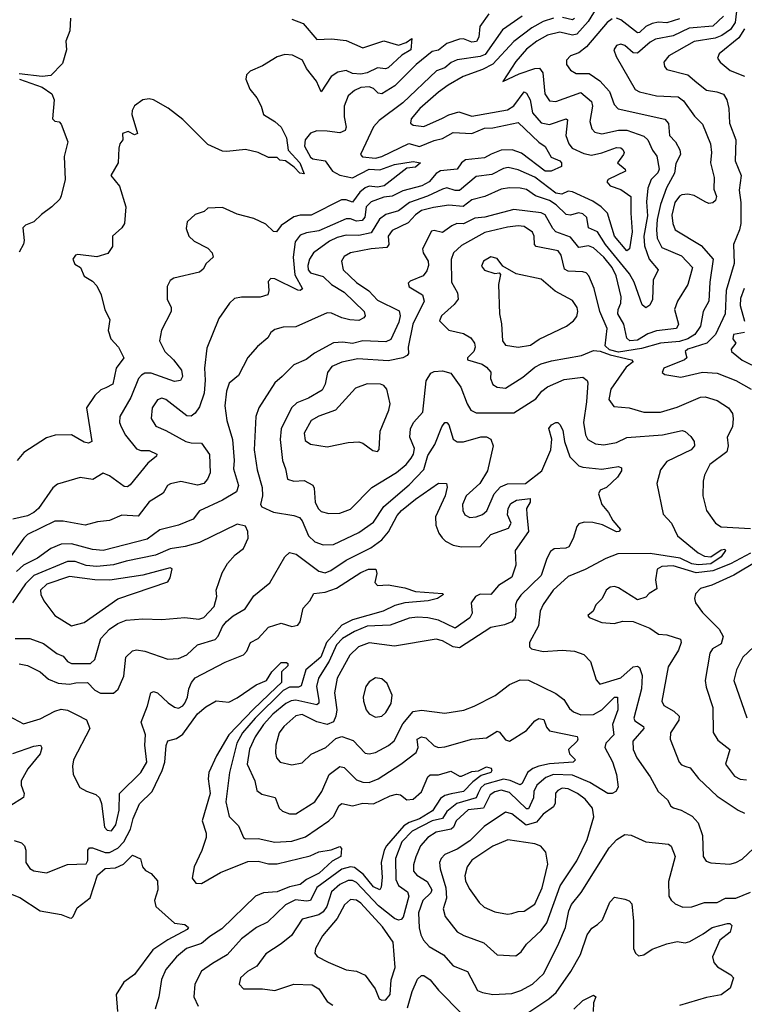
# Model space of a CAD drawing. Extents: x 1678759 to 1859541, y 384609 to 522867.
# Tile 294 of 466: x 1748667 to 1752125, y 512039 to 516738. Entities that reach past the tile are written whole.
import ezdxf

# ---------------------------------------------------------------- set-up
doc = ezdxf.new("R2010")
doc.units = 0

msp = doc.modelspace()

# ---------------------------------------------------------------- linework, layer by layer
at = {"layer": '0CON20XD'}
for points in [[(1751426.3, 516803.7), (1751380.4, 516729.6), (1751325, 516668.4), (1751305, 516663.8), (1751245, 516679), (1751185, 516664.4), (1751135, 516636.4), (1751085, 516597.2), (1751035, 516539.2)], [(1752093.5, 516835), (1752081.1, 516725), (1752059.4, 516690.6), (1752017, 516663), (1751985, 516650.5), (1751885, 516634), (1751764.5, 516565), (1751741.5, 516535), (1751743.3, 516515), (1751755, 516500), (1751854.8, 516474.8), (1751898.7, 516438.7), (1751945, 516402.2), (1751994.1, 516394.1), (1752025, 516382.1), (1752041.6, 516355), (1752050.3, 516315), (1752053.8, 516245), (1752084.1, 516165), (1752081.4, 516065), (1752109.5, 515995), (1752100, 515925), (1752108.8, 515865), (1752108.8, 515765), (1752102.5, 515735), (1752073.3, 515665), (1752075.7, 515575), (1752038.1, 515445), (1752034.2, 515335), (1751987, 515235), (1751945.5, 515194.5), (1751855.6, 515165), (1751842.2, 515155), (1751850.8, 515125), (1751839.2, 515115), (1751740.6, 515075), (1751732.9, 515055), (1751745, 515044.2), (1751822.2, 515032.2), (1751925, 515056.5), (1751995, 515051.4), (1752085, 515016.3), (1752157.5, 514975)], [(1751215, 516745.9), (1751165, 516729), (1751111.1, 516698.9), (1751025.6, 516634.4), (1750924.4, 516525.6), (1750875, 516499.8), (1750783.7, 516466.3), (1750711.5, 516425), (1750665, 516392.6), (1750576.9, 516315), (1750535.4, 516265), (1750531.9, 516245), (1750544.2, 516234.2), (1750595, 516228.8), (1750685, 516268.9), (1750715.2, 516284.8), (1750761.8, 516298.2), (1750825, 516277.2), (1750995, 516307.5), (1751025, 516327.1), (1751075, 516394.6), (1751085, 516387.8), (1751103.4, 516355), (1751113.7, 516293.7), (1751155, 516246.3), (1751195, 516237.2), (1751274.2, 516264.2), (1751280.8, 516260.8), (1751273.7, 516185), (1751288.2, 516145), (1751303.3, 516125), (1751359.5, 516099.5), (1751395, 516092.1), (1751445, 516102.6), (1751515, 516127.7), (1751535, 516126.4), (1751545, 516118.5), (1751550.8, 516105), (1751547.9, 516095), (1751519.1, 516055), (1751555.6, 516025), (1751557.3, 516015), (1751474.5, 515975.5), (1751468.8, 515965), (1751485, 515944.8), (1751535, 515927.9), (1751583.5, 515895), (1751583.8, 515815), (1751590.2, 515725), (1751577.5, 515645), (1751565, 515634.3), (1751505, 515704.6), (1751471.9, 515815), (1751442.5, 515845), (1751401.3, 515871.3), (1751305, 515916.9), (1751285, 515919.8), (1751254.8, 515905.2), (1751225, 515910), (1751125, 515986.3), (1751045, 516022.3), (1750997.2, 516032.8), (1750975, 516028.6), (1750920.2, 515999.8), (1750845, 515989.7), (1750765, 515923.5), (1750745, 515922.6), (1750705.2, 515935.2), (1750685, 515930), (1750613.7, 515896.3), (1750526.9, 515865), (1750475, 515826.3), (1750415, 515807.9), (1750383.5, 515786.5), (1750345, 515721.1), (1750285, 515708.6), (1750225, 515710.3), (1750181.2, 515698.8), (1750145, 515680.7), (1750069.2, 515625), (1750050.6, 515595), (1750041.6, 515565), (1750043.5, 515545), (1750055, 515530), (1750115, 515511.7), (1750155, 515474.3), (1750215, 515438.1), (1750311.5, 515345), (1750315.5, 515325), (1750308.5, 515315), (1750285, 515302.9), (1750242.5, 515305), (1750205, 515314.8), (1750155, 515338.1), (1750135, 515338.9), (1749985, 515272.5), (1749925, 515270), (1749885, 515258.9), (1749865.7, 515245), (1749850.4, 515219.6), (1749801.5, 515178.5), (1749755, 515125.7), (1749710.6, 515039.4), (1749666.9, 515003.1), (1749653.9, 514965)], [(1750905, 516765.9), (1750863, 516705), (1750857.7, 516655), (1750846.6, 516633.4), (1750825, 516630.8), (1750785, 516646.3), (1750765, 516645.6), (1750705, 516624), (1750665, 516592.4), (1750635, 516586.9), (1750559.7, 516525), (1750457.1, 516422.9), (1750395, 516384.7), (1750376.9, 516386.9), (1750355, 516409.2), (1750335, 516417.1), (1750295.2, 516414.8), (1750265, 516400.7), (1750235.2, 516374.8), (1750215.3, 516325), (1750214.7, 516275), (1750225.4, 516225), (1750220.3, 516209.7), (1750195, 516198), (1750134.4, 516205.6), (1750085, 516208.2), (1750055, 516197.3), (1750028.5, 516165), (1750026.8, 516135), (1750055, 516081.9), (1750066.1, 516073.9), (1750124.7, 516064.7), (1750159.7, 516015), (1750195, 515995.6), (1750255, 515982.7), (1750335, 516025.1), (1750385, 516021.3), (1750455, 516046.7), (1750545, 516061.7), (1750579.2, 516055), (1750556.5, 516035), (1750515, 516028.8), (1750406.6, 515945), (1750375, 515938.4), (1750335, 515943.9), (1750315, 515935.9), (1750289.4, 515915), (1750255, 515867.6), (1750225, 515878.8), (1750202.4, 515877.6), (1750057.5, 515805), (1750005, 515805.3), (1749975, 515797.1), (1749914.1, 515755.9), (1749892.5, 515725), (1749877.4, 515727.4), (1749841.9, 515761.9)], [(1751064.7, 516755), (1750970.8, 516689.2), (1750888.1, 516571.9), (1750865, 516562.3), (1750754.1, 516545.9), (1750726.5, 516533.5), (1750695, 516509.1), (1750656.5, 516493.5), (1750495, 516341.6), (1750382.6, 516257.4), (1750355, 516226.7)], [(1752024.8, 516755), (1751975, 516706.7), (1751862, 516698), (1751785, 516661.5), (1751700.6, 516645), (1751675, 516630.3), (1751615, 516578.4), (1751595, 516580.4), (1751555, 516615.4), (1751535, 516620.9), (1751514.3, 516615), (1751502.5, 516595), (1751512.9, 516562.9), (1751603.5, 516405), (1751625, 516394), (1751705.3, 516374.7), (1751809.8, 516369.8), (1751835, 516351.5), (1751886.9, 516276.9), (1751925, 516240), (1751962.8, 516145), (1751968.4, 516105), (1751963.4, 516055), (1751981.1, 515985), (1751978.7, 515928.7), (1751992.2, 515895), (1751987.5, 515875), (1751975, 515864.4), (1751955, 515861.5), (1751938.6, 515868.6), (1751885, 515899.5), (1751855, 515906.2), (1751827.1, 515902.9), (1751814.8, 515895.2), (1751793.4, 515865), (1751778.3, 515805), (1751783.2, 515765), (1751795.5, 515735), (1751919.7, 515659.7), (1751976.9, 515595), (1751960.2, 515485), (1751955.2, 515394.8), (1751929.2, 515345), (1751915.4, 515275), (1751888.2, 515235), (1751855.5, 515215), (1751815, 515202.6), (1751725, 515194.6), (1751635, 515168.7), (1751525, 515151.9), (1751482, 515162), (1751460.8, 515180.8), (1751470.4, 515265), (1751435.6, 515345.6), (1751408.2, 515455), (1751382.9, 515515), (1751369.8, 515529.8), (1751355, 515535.5), (1751285, 515538.6), (1751267.5, 515547.5), (1751250.7, 515615), (1751236.7, 515635), (1751132.2, 515655), (1751124, 515665), (1751122.8, 515705), (1751114.8, 515724.8), (1751075, 515750.4), (1751045, 515753.7), (1750995, 515747.7), (1750887.1, 515722.9), (1750775, 515660.6), (1750737.6, 515625), (1750725.7, 515594.3), (1750727.5, 515485), (1750756.7, 515435), (1750759.4, 515405), (1750740.5, 515379.5), (1750679.4, 515325), (1750670.6, 515300.6), (1750715, 515255.7), (1750785, 515241.1), (1750819.2, 515219.2), (1750837.1, 515195), (1750840.4, 515175), (1750834.4, 515155), (1750804.2, 515125), (1750803.8, 515115), (1750873.6, 515093.6), (1750895, 515079.5), (1750915, 515056.2), (1750913.9, 515025), (1750925, 514996.9), (1750945, 514984.6), (1750985, 514980), (1751068.7, 515031.3), (1751125, 515080), (1751155.7, 515095), (1751205, 515109.8), (1751347.5, 515135), (1751405, 515158.8), (1751436.4, 515156.4), (1751485, 515138), (1751586.7, 515115), (1751593.8, 515105), (1751560.6, 515079.4), (1751487.1, 514975), (1751478.8, 514925), (1751502.1, 514892.1), (1751575, 514886.4), (1751645, 514865.3), (1751725, 514865.3), (1751805, 514888.4), (1751915, 514935.8), (1751938.3, 514938.3), (1751995, 514920.8), (1752049.4, 514885), (1752068.6, 514858.6), (1752072.2, 514835), (1752069.1, 514795), (1752043.6, 514745), (1752047.8, 514705), (1752040.7, 514675), (1751960.6, 514615), (1751934.4, 514565), (1751928.1, 514535), (1751926.9, 514465), (1751944.5, 514395), (1751987.1, 514335), (1752015, 514317.5), (1752155, 514310)], [(1751315, 516743.9), (1751305, 516738.1), (1751258, 516748)], [(1749965, 516740.9), (1750020, 516720), (1750085, 516642.9), (1750155, 516646.2), (1750225, 516638.5), (1750305, 516603.1), (1750405, 516637.5), (1750475, 516616.2), (1750510.7, 516629.3), (1750538.3, 516648.3), (1750533.8, 516595), (1750490.9, 516569.1), (1750425, 516508.2), (1750413.1, 516503.1), (1750375, 516508.8), (1750324.5, 516485), (1750295, 516478.1), (1750255, 516481.7), (1750225, 516495.8), (1750185, 516487.5), (1750153.2, 516466.8), (1750105, 516394.3), (1750083.4, 516445), (1750034.9, 516504.9), (1750016.6, 516545), (1749969, 516569), (1749932.2, 516572.2), (1749895, 516560.6), (1749825, 516517.8), (1749767, 516493), (1749750, 516475), (1749746.2, 516455), (1749765, 516406.7), (1749798, 516365), (1749820, 516325), (1749831.2, 516285), (1749885, 516252.5), (1749915.5, 516225), (1749939.6, 516175), (1749947.8, 516115), (1750003.4, 516055), (1750025, 516002.5), (1750003.3, 516005), (1749976.9, 516035), (1749936.2, 516065), (1749908.3, 516068.3), (1749895, 516080), (1749855, 516080), (1749805, 516104.3), (1749745, 516118.1), (1749655, 516108.6), (1749635, 516111.4), (1749565, 516141.9), (1749445, 516261.9), (1749376.3, 516316.3), (1749305, 516356.2), (1749285, 516361.2), (1749255, 516356.2), (1749215, 516327.5), (1749203.3, 516305), (1749201.4, 516285), (1749230, 516195), (1749215, 516189.2), (1749185, 516204), (1749157.5, 516195), (1749158.8, 516165), (1749144.4, 516145.6), (1749139.4, 516125), (1749137.5, 516055), (1749102.5, 515995), (1749143, 515943), (1749173.8, 515845), (1749167.8, 515765), (1749155, 515744.3), (1749110, 515705), (1749110, 515655), (1749087.2, 515622.8), (1749035, 515606.7), (1748945, 515617.5), (1748933.3, 515615), (1748920, 515595), (1748930.7, 515570.7), (1748956.7, 515555), (1748975, 515513.8), (1749015, 515490), (1749035, 515467.5), (1749055.7, 515425), (1749072.7, 515352.7), (1749097.9, 515307.9), (1749090, 515255), (1749101.2, 515215), (1749138.6, 515175), (1749163.8, 515125), (1749127.5, 515075), (1749112.2, 514997.8), (1749078.6, 514981.4), (1749055, 514971.1), (1749025.6, 514945), (1748985.8, 514885), (1749011.2, 514725), (1748995, 514717.5), (1748975, 514721.4), (1748915, 514756.7), (1748835.8, 514755.8), (1748795, 514741.9), (1748686.9, 514673.1), (1748655.7, 514635)], [(1748910, 516745), (1748906, 516685), (1748888, 516635), (1748890, 516595), (1748870.7, 516529.3), (1748815, 516472.5), (1748775, 516466.7), (1748665, 516480)], [(1751495, 516742.5), (1751470.3, 516725), (1751372.1, 516607.9), (1751335, 516579.3), (1751295.8, 516565), (1751277.1, 516545), (1751275.7, 516525), (1751295, 516497.5), (1751321.8, 516481.8), (1751385, 516482), (1751436.1, 516446.1), (1751481.3, 516395), (1751503.4, 516333.4), (1751523.3, 516313.3), (1751745, 516263.3), (1751762.4, 516242.4), (1751767.8, 516185), (1751796.6, 516155), (1751817.7, 516117.7), (1751819.6, 516095), (1751798.7, 516051.3), (1751792.1, 516005), (1751754.1, 515935.9), (1751724.1, 515855.9), (1751708.8, 515785), (1751705.2, 515735.2), (1751708.8, 515695), (1751730.6, 515650.6), (1751825, 515610.9), (1751877.1, 515555), (1751854.6, 515475), (1751805.5, 515395), (1751792, 515355), (1751810.3, 515285), (1751801.8, 515265), (1751705, 515253), (1751665, 515238.4), (1751615, 515208.7), (1751578.1, 515205), (1751565, 515217.8), (1751549.5, 515285), (1751522, 515335), (1751522.6, 515355), (1751535.8, 515385), (1751537.1, 515415), (1751513, 515515), (1751494.8, 515555), (1751455.2, 515605), (1751405, 515649), (1751381.7, 515658.3), (1751335, 515650.3), (1751295, 515699.6), (1751225, 515725.8), (1751210.9, 515740.9), (1751175, 515806.8), (1751155, 515816.5), (1751025, 515832.2), (1750886, 515795), (1750839.5, 515790.5), (1750785, 515764), (1750753.3, 515765), (1750728.5, 515755), (1750685, 515722.7), (1750645, 515732.5), (1750631.7, 515728.3), (1750589.5, 515645), (1750592.2, 515625), (1750616.2, 515585), (1750617.9, 515565), (1750610.5, 515539.5), (1750592.9, 515515), (1750529.8, 515490.2), (1750520, 515480), (1750525, 515463.3), (1750588.5, 515425), (1750597.7, 515395), (1750542.8, 515285), (1750520.8, 515175), (1750522.2, 515145), (1750515.6, 515135), (1750495.8, 515124.2), (1750425, 515110), (1750281.3, 515118.7), (1750205, 515103.6), (1750157.2, 515082.8), (1750135.9, 515055), (1750125, 514998), (1750109.8, 514970.2), (1750045, 514932.2), (1749989.8, 514910.2), (1749963.8, 514885), (1749914.8, 514785.2), (1749909.6, 514735), (1749920.7, 514635), (1749935.4, 514595), (1749944.4, 514545), (1749975, 514535.4), (1750025, 514538.5), (1750066.3, 514516.3), (1750072.9, 514502.9), (1750077.1, 514435), (1750091.2, 514405), (1750105, 514390.9), (1750141.7, 514381.7), (1750195, 514383.3), (1750245, 514402.5), (1750346.7, 514505), (1750465, 514576.5), (1750511.9, 514615), (1750535.2, 514645), (1750546.5, 514665), (1750551.5, 514691.5), (1750528.8, 514745), (1750532.3, 514785), (1750546.2, 514815), (1750590, 514865), (1750607.1, 515015), (1750629.7, 515050.3), (1750645, 515058.5), (1750685, 515061.5), (1750725, 515051.1), (1750771.8, 514985), (1750802.3, 514905), (1750819.5, 514875), (1750845, 514861.3), (1751025, 514861.1), (1751130.7, 514929.3), (1751158.5, 514965), (1751185, 514985.3), (1751265, 515021.6), (1751355, 515031.4), (1751375, 515016.2), (1751378.1, 515005), (1751372.5, 514915), (1751357.4, 514815), (1751366.6, 514756.6), (1751378.9, 514735), (1751415, 514713.9), (1751455, 514709.3), (1751515, 514720.7), (1751565, 514743.7), (1751735, 514757), (1751827.7, 514777.7), (1751842.6, 514772.6), (1751869.4, 514749.4), (1751885.8, 514725), (1751887.5, 514705), (1751870.8, 514685), (1751755, 514630), (1751725, 514589.2), (1751707.9, 514525), (1751737.6, 514377.6), (1751777.1, 514335), (1751805.4, 514275), (1751904, 514194), (1751935, 514177.2), (1751965, 514174.2), (1752015, 514207.1), (1752031.2, 514211.2), (1752034.4, 514205), (1752013.6, 514175), (1751965, 514140.9), (1751904.5, 514135.5), (1751875, 514141.8), (1751818.7, 514168.7), (1751675, 514190), (1751522, 514188), (1751463.3, 514166.7), (1751365, 514113.4), (1751285, 514081.1), (1751213.4, 514015), (1751165, 513946.7), (1751151.3, 513915), (1751142, 513845), (1751100, 513765), (1751100, 513745), (1751108.8, 513735), (1751165, 513722), (1751255, 513729.2), (1751314.7, 513724.7), (1751358.4, 513708.4), (1751391.2, 513675), (1751417.2, 513587.2), (1751435, 513567.5), (1751535, 513596.9), (1751595, 513648.9), (1751615, 513652.5), (1751625, 513646), (1751638, 513608), (1751634.1, 513545), (1751598.1, 513405), (1751602.5, 513392.5), (1751643.6, 513365), (1751646, 513355), (1751592.7, 513295), (1751593.9, 513255), (1751612.1, 513215), (1751675.2, 513125.2), (1751713.6, 513055), (1751757.5, 513015), (1751774.7, 512984.7), (1751787.2, 512977.2), (1751824, 512965), (1751876.2, 512936.2), (1751905, 512904.2), (1751924.6, 512845), (1751928.1, 512745), (1751942.6, 512722.6), (1751965, 512714.2), (1752055, 512708.1), (1752085, 512715.5), (1752115, 512732.1), (1752224.5, 512835.5)], [(1751815, 516741.9), (1751755, 516723.8), (1751715, 516725.9), (1751685, 516720.3), (1751655, 516705.6), (1751625, 516677.4), (1751615, 516676.2), (1751535, 516738.1), (1751515, 516744.7)], [(1752126.2, 516693.8), (1752099.1, 516650.9), (1752005.6, 516575), (1751997.1, 516555), (1752010, 516535), (1752058.1, 516495), (1752125, 516469.4)], [(1751035, 516539.2), (1750973, 516443), (1751050.3, 516479.7), (1751124.5, 516505.5), (1751146.7, 516506.7), (1751163.8, 516485), (1751172.8, 516385), (1751195, 516350.4), (1751225, 516347.2), (1751345, 516390), (1751395, 516348), (1751400.2, 516325), (1751388.3, 516251.7), (1751397.3, 516217.3), (1751411, 516201), (1751445, 516193.1), (1751525, 516210.2), (1751565, 516210.6), (1751645, 516181.5), (1751665, 516164.4), (1751686.5, 516115), (1751707.2, 516087.2), (1751719, 516025), (1751712.6, 516007.4), (1751680.3, 515975), (1751665.2, 515934.8), (1751658.6, 515868.6), (1751662.3, 515802.3), (1751646, 515705), (1751648.5, 515658.5), (1751671.2, 515595), (1751713.8, 515545), (1751690.5, 515495), (1751686.6, 515403.4), (1751673.5, 515375), (1751655, 515363.5), (1751637.4, 515377.4), (1751599.5, 515485), (1751577.2, 515525), (1751462.4, 515665), (1751424.9, 515724.9), (1751381.2, 515745), (1751373.3, 515793.3), (1751355, 515810.9), (1751333, 515817), (1751295, 515805.3), (1751275, 515808.2), (1751227, 515855), (1751195.8, 515875), (1751127.7, 515897.7), (1751085, 515927.5), (1751055, 515934.8), (1751005, 515935.7), (1750965, 515928.9), (1750886, 515894), (1750825, 515878.3), (1750783, 515847), (1750715, 515852.6), (1750641.3, 515841.3), (1750585, 515828), (1750555, 515807.5), (1750520.8, 515769.2), (1750445, 515731.7), (1750426.1, 515705), (1750428.3, 515665), (1750419, 515651), (1750345, 515645.2), (1750245, 515624.7), (1750215, 515607.9), (1750202.7, 515585), (1750210.8, 515545), (1750275, 515484.2), (1750333.7, 515443.7), (1750375, 515400.2), (1750478.6, 515348.6), (1750482.7, 515325), (1750476.7, 515295), (1750437.8, 515212.2), (1750415, 515200), (1750304.1, 515205.9), (1750255, 515193.1), (1750209.5, 515199.5), (1750164.8, 515195.2), (1750073.2, 515146.8), (1750034.1, 515115.9), (1749975, 515090.6), (1749920, 515035), (1749885, 515005.7), (1749808.2, 514885), (1749793.6, 514845), (1749786.2, 514685), (1749799.9, 514589.9), (1749823.9, 514505), (1749825.6, 514465), (1749816, 514425), (1749823, 514413), (1749877.7, 514387.7), (1749975, 514371.8), (1750001.6, 514361.6), (1750015, 514345.6), (1750045.3, 514275), (1750075, 514245.8), (1750115, 514232.2), (1750165, 514232.7), (1750285, 514290.3), (1750355, 514340), (1750404.2, 514415), (1750525, 514517.8), (1750595, 514591.6), (1750615, 514658.5), (1750648.8, 514711.2), (1750680.9, 514795), (1750695, 514816), (1750705, 514816), (1750715, 514804.4), (1750735, 514735.6), (1750755, 514723.3), (1750785, 514723.3), (1750867.7, 514747.7), (1750895, 514746.9), (1750915, 514735.6), (1750925.6, 514705), (1750899.5, 514585), (1750863.4, 514525), (1750798.2, 514465), (1750780, 514425), (1750780.9, 514395), (1750790.8, 514375), (1750815, 514361.8), (1750845, 514364.7), (1750875, 514376.8), (1750896.3, 514393.7), (1750930.8, 514475), (1750961.3, 514508.7), (1750995, 514523.3), (1751081.4, 514525), (1751158.6, 514585), (1751201.2, 514685), (1751205.7, 514735.7), (1751192.5, 514787.5), (1751204, 514805), (1751225, 514816), (1751235, 514816), (1751245, 514806), (1751258.9, 514778.9), (1751266.1, 514725), (1751292.3, 514652.3), (1751335, 514609.2), (1751355, 514602.1), (1751445, 514592.6), (1751525, 514606), (1751539.2, 514599.2), (1751539.5, 514585), (1751518.9, 514555), (1751467.1, 514505), (1751437.6, 514492.4), (1751428.9, 514475), (1751445.4, 514425), (1751476.1, 514386.1), (1751497.1, 514347.1), (1751534.2, 514305), (1751526.2, 514295), (1751515, 514293.9), (1751447.4, 514327.4), (1751401.9, 514338.1), (1751360.7, 514339.3), (1751335, 514331.4), (1751325, 514320), (1751308.1, 514261.9), (1751287.3, 514222.7), (1751273.4, 514216.6), (1751217.2, 514212.8), (1751200.2, 514199.8), (1751183.1, 514166.9), (1751156.2, 514085), (1751058.9, 513991.1), (1751039.5, 513965), (1751032.9, 513945), (1751035, 513917.5), (1751031.8, 513885), (1751015, 513864.5), (1750979.9, 513850.1), (1750915, 513837.8), (1750765, 513740.6), (1750735, 513744.4), (1750685, 513773.4), (1750655, 513780.9), (1750455, 513748.2), (1750335, 513763.6), (1750283.8, 513745), (1750242.4, 513705), (1750181.4, 513595), (1750168.8, 513525), (1750180.8, 513445), (1750176.2, 513413.8), (1750163.8, 513386.2), (1750135, 513373.6), (1750085, 513387), (1750015, 513421.4), (1749984.5, 513415), (1749927.5, 513365), (1749904.6, 513335), (1749889.5, 513275), (1749887.4, 513237.4), (1749892.2, 513215), (1749910, 513195), (1749965, 513182.5), (1750015, 513191.5), (1750058.1, 513231.9), (1750128.5, 513265), (1750175, 513308.1), (1750203.6, 513316.4), (1750257.6, 513297.6), (1750315, 513237.5), (1750335, 513233.6), (1750365, 513240.8), (1750426.6, 513273.4), (1750453.3, 513296.7), (1750495, 513377.8), (1750545, 513436.6), (1750585, 513443.2), (1750695, 513428.9), (1750786.6, 513443.4), (1750835, 513461.2), (1750936.7, 513513.2), (1751005, 513565.5), (1751055, 513586.9), (1751095.5, 513585.5), (1751225, 513522.5), (1751263.7, 513493.7), (1751290.7, 513450.7), (1751309.4, 513435), (1751345, 513420.3), (1751405, 513421.8), (1751445, 513444.7), (1751505, 513504.6), (1751520, 513505), (1751521.6, 513445), (1751495.2, 513375), (1751502.6, 513325), (1751464.1, 513285), (1751460, 513265), (1751496, 513196), (1751515.3, 513135), (1751522.1, 513075), (1751511.5, 513055), (1751494.8, 513045.2), (1751474.2, 513044.2), (1751387, 513097), (1751305, 513132.2), (1751215, 513135.4), (1751178.3, 513121.7), (1751134.9, 513085.1), (1751120.3, 513055), (1751118.6, 513025), (1751095, 512972.3), (1751085, 512972.1), (1751005, 513049.8), (1750965, 513060.7), (1750935, 513053.4), (1750912.1, 513037.9), (1750880, 512975), (1750807.3, 512967.3), (1750749.3, 512915), (1750737.1, 512885), (1750726.7, 512875), (1750655, 512860.7), (1750615, 512834.7), (1750579.3, 512795), (1750557.7, 512742.3), (1750546.2, 512705), (1750546.5, 512675), (1750562.1, 512655), (1750611.2, 512625), (1750633.5, 512585), (1750629.5, 512570.5), (1750590.8, 512535), (1750569.4, 512475), (1750573.5, 512403.5), (1750580.6, 512370.6), (1750594.7, 512344.7), (1750620.6, 512315), (1750690, 512275), (1750735, 512221.8), (1750804.5, 512195), (1750851.9, 512105), (1750875, 512094.6), (1750925.4, 512085.4), (1751015, 512090.4), (1751058, 512105), (1751114.4, 512135), (1751167.5, 512185), (1751239.8, 512330.2), (1751272.1, 512405), (1751287.9, 512485), (1751300.6, 512515), (1751347, 512573), (1751479.6, 512785), (1751515.8, 512825), (1751555, 512848.6), (1751585, 512845.8), (1751655, 512814.5), (1751763.4, 512803.4), (1751775, 512794.2), (1751794.6, 512745), (1751762.7, 512625), (1751764.6, 512555), (1751775.3, 512535.3), (1751795, 512518.1), (1751831.8, 512501.8), (1751875, 512504.6), (1751935, 512525.3), (1751995, 512525.4), (1752035, 512546.1), (1752085, 512544.7), (1752155, 512574.3)], [(1748666.7, 516455), (1748775, 516415.5), (1748821.1, 516385), (1748832.2, 516355), (1748824.2, 516265), (1748835, 516253.3), (1748855, 516250), (1748865, 516240), (1748896.5, 516155), (1748880, 516085), (1748883.5, 515975), (1748865, 515897.5), (1748857.9, 515882.1), (1748820.8, 515845), (1748771.7, 515808.3), (1748735, 515773.6), (1748695, 515756.8), (1748682, 515745), (1748688.5, 515685), (1748685, 515667.5), (1748665, 515629.2)], [(1750355, 516226.7), (1750293.6, 516095), (1750303.5, 516083.5), (1750365, 516077.8), (1750395, 516085.5), (1750523.3, 516146.7), (1750575, 516133), (1750645, 516161.8), (1750685, 516170.7), (1750735, 516199), (1750825, 516194.8), (1750885, 516220.7), (1750925, 516222), (1751045, 516247.1), (1751145, 516153.3), (1751175, 516133.1), (1751202.8, 516082.8), (1751244.3, 516065), (1751252.9, 516055), (1751252.5, 516037.5), (1751203.3, 516015), (1751175, 516014.7), (1751061, 516101), (1751017.7, 516117.7), (1750965, 516115.9), (1750916.8, 516096.8), (1750885, 516079.6), (1750795, 516069.4), (1750775, 516055.3), (1750755, 516024.7), (1750675, 516016.7), (1750655, 516003.3), (1750621.6, 515965), (1750585.4, 515944.6), (1750495, 515921.6), (1750445, 515896.5), (1750405, 515891.6), (1750345, 515868.4), (1750321, 515845), (1750314.1, 515795), (1750300.6, 515779.4), (1750275, 515776.8), (1750245, 515787.9), (1750225, 515787.6), (1750095, 515731), (1750035, 515721), (1750005, 515709.4), (1749981.9, 515678.1), (1749971.4, 515605), (1749980.5, 515520.5), (1750016.4, 515453.6), (1750005, 515445.6), (1749995, 515447.1), (1749885, 515501.9), (1749865, 515502.5), (1749852.1, 515487.9), (1749855.6, 515445), (1749851.2, 515425), (1749815, 515413.8), (1749725, 515413.4), (1749692.8, 515407.2), (1749668.1, 515385), (1749617.7, 515312.3), (1749559.4, 515170.6), (1749549.1, 515075), (1749552.7, 515017.3), (1749546.8, 514955), (1749525, 514890), (1749505, 514859.4), (1749485, 514845.5), (1749465, 514847.7), (1749365, 514924.7), (1749345, 514931.2), (1749325, 514923.6), (1749298.7, 514885), (1749294.5, 514835), (1749317.4, 514797.4), (1749365, 514778), (1749460.6, 514725), (1749485, 514717.9), (1749535, 514717.3), (1749573, 514663), (1749576.2, 514575), (1749562.7, 514545), (1749545.2, 514524.8), (1749515, 514516.7), (1749435.9, 514534.1), (1749387.3, 514522.7), (1749373.1, 514515), (1749351.8, 514478.2), (1749285, 514436.5), (1749232.1, 514367.9), (1749155, 514373.9), (1749095, 514348.2), (1749038.3, 514341.7), (1748980, 514325), (1748875, 514344.8), (1748835, 514345.2), (1748705, 514280.3), (1748686.5, 514263.5), (1748605, 514150)], [(1749841.9, 515761.9), (1749785, 515790), (1749705, 515809.2), (1749635, 515842.5), (1749565, 515838.8), (1749547, 515823), (1749505, 515808.8), (1749467, 515773), (1749461.2, 515741.2), (1749473.8, 515705), (1749500.4, 515680.4), (1749565, 515646.9), (1749585.8, 515625), (1749590, 515605), (1749557.5, 515575), (1749542.4, 515547.6), (1749525, 515532.9), (1749403.3, 515505), (1749385, 515493.8), (1749370.8, 515465), (1749370.8, 515405), (1749390, 515365), (1749390, 515345), (1749343, 515257), (1749333.6, 515205), (1749360.4, 515155), (1749401.2, 515115), (1749438.5, 515065), (1749443.8, 515035), (1749433.8, 515016.2), (1749405, 515011.5), (1749295, 515050.4), (1749265, 515051.8), (1749247.7, 515042.3), (1749234.4, 515025.6), (1749197.9, 514935), (1749144.5, 514845), (1749143.8, 514815), (1749151.1, 514795), (1749172, 514755), (1749225, 514690.5), (1749245, 514681.2), (1749285, 514681.2), (1749322, 514665), (1749320, 514655), (1749278.5, 514621.5), (1749195, 514518.5), (1749181.1, 514508.9), (1749165, 514510.9), (1749095, 514560.8), (1749065, 514574.5), (1749016, 514544), (1748955, 514553.6), (1748848, 514522), (1748825, 514504.2), (1748757.3, 514405), (1748735, 514386.5), (1748705, 514370.8), (1748635, 514354.7)], [(1751045, 515174.7), (1751104.4, 515185), (1751146.5, 515213.5), (1751276.7, 515275), (1751309.4, 515300.6), (1751325, 515321.4), (1751330.7, 515345), (1751326.6, 515365), (1751305, 515397.7), (1751222.6, 515442.6), (1751155, 515499.6), (1751035.4, 515525.4), (1750972, 515562), (1750945, 515598), (1750915, 515606.9), (1750880, 515585), (1750871.2, 515561.2), (1750885, 515542), (1750935, 515526.7), (1750955, 515530), (1750961.7, 515521.7), (1750952, 515475), (1750956, 515335), (1750966.9, 515286.9), (1750970.3, 515205), (1750984.6, 515184.6), (1751045, 515174.7)], [(1752124.8, 515455), (1752106.7, 515406.7), (1752104.3, 515374.3), (1752125, 515298.9)], [(1752125.2, 515244.8), (1752073.8, 515235), (1752069.5, 515215), (1752084.4, 515195), (1752062.5, 515165), (1752063.5, 515155), (1752115, 515113.9), (1752205, 515069.2)], [(1749653.9, 514965), (1749645.9, 514895), (1749655.3, 514825), (1749682.7, 514735), (1749690.3, 514635), (1749687.6, 514595), (1749710.8, 514515), (1749702.3, 514485), (1749635, 514445.3), (1749525.7, 514394.3), (1749494.3, 514355), (1749425, 514326.3), (1749335.9, 514304.1), (1749275, 514258.2), (1749065, 514204.8), (1749015, 514209), (1748915, 514236.9), (1748865, 514234.3), (1748815.5, 514215), (1748752.5, 514167.5), (1748685.9, 514134.1), (1748651.2, 514105)], [(1750375, 514677.5), (1750383, 514687), (1750386.7, 514775), (1750428.8, 514875), (1750435.5, 514905), (1750418.8, 514975), (1750405, 514991.5), (1750388.2, 514998.2), (1750325, 515000.4), (1750269.8, 514980.2), (1750174.4, 514875), (1750093.9, 514846.1), (1750057.3, 514825), (1750024.8, 514765.2), (1750029.4, 514729.4), (1750055, 514712.7), (1750135, 514698.7), (1750235, 514720), (1750285, 514724), (1750305, 514716.7), (1750352.3, 514682.3), (1750375, 514677.5)], [(1748665, 513663.8), (1748705, 513656.2), (1748765, 513625.5), (1748805, 513590.4), (1748851.1, 513571.1), (1748905, 513567.5), (1748935, 513573.5), (1748990, 513575), (1749025, 513537.8), (1749053, 513523), (1749115, 513524.5), (1749136.7, 513543.3), (1749164.5, 513605), (1749173.8, 513695), (1749205, 513726.2), (1749225, 513730.4), (1749265, 513724.1), (1749374.4, 513685.6), (1749425, 513689.6), (1749465, 513706.9), (1749515, 513754.7), (1749599.5, 513780.5), (1749614.4, 513795.6), (1749635, 513841.5), (1749653.9, 513866.1), (1749685, 513892.2), (1749743.6, 513926.4), (1749785, 513988.1), (1749860.4, 514049.6), (1749932.5, 514175), (1749955, 514194.5), (1749986.6, 514186.6), (1750095.3, 514105.3), (1750125, 514098.7), (1750151.5, 514108.5), (1750225, 514158), (1750342.1, 514217.9), (1750394.7, 514255), (1750426.9, 514293.1), (1750468.5, 514371.5), (1750489.1, 514395), (1750555, 514449.7), (1750665, 514525.8), (1750704, 514524), (1750707.3, 514507.3), (1750697.9, 514465), (1750651.2, 514365), (1750652.5, 514325), (1750667.2, 514287.2), (1750683.3, 514265), (1750699.1, 514249.1), (1750735, 514230.4), (1750775, 514221.8), (1750865, 514223.3), (1750915, 514280.8), (1750999, 514311), (1751011.9, 514335), (1750995.2, 514375), (1750997.5, 514405), (1751011, 514429), (1751038.1, 514445), (1751102.3, 514452.3), (1751102.7, 514435), (1751086, 514405), (1751086.4, 514376.4), (1751095.4, 514295), (1751031.9, 514205), (1751034.5, 514135), (1751015, 514077.1), (1750952.2, 514037.8), (1750915, 513995.4), (1750865, 513996.7), (1750841.5, 513985), (1750821.2, 513955), (1750826.1, 513905), (1750815, 513883.8), (1750745, 513834), (1750665, 513871.6), (1750615, 513884), (1750565, 513886.9), (1750525, 513881.2), (1750435, 513848.3), (1750325, 513843.9), (1750265, 513817.9), (1750207.4, 513785), (1750178.1, 513755), (1750143.8, 513676.2), (1750093.5, 513595), (1750082.8, 513555), (1750095, 513490), (1750094.2, 513475.8), (1750085, 513468.8), (1749985, 513490.7), (1749962.2, 513487.8), (1749936.3, 513473.7), (1749875, 513423.3), (1749830.3, 513375), (1749791.2, 513315), (1749763.5, 513256.5), (1749752.9, 513185), (1749789.2, 513105), (1749798.9, 513058.9), (1749821.9, 513041.9), (1749886.4, 513026.4), (1749904.6, 512974.6), (1749920.8, 512960.8), (1749955, 512948.2), (1749985, 512948.2), (1750075, 513004.6), (1750108.6, 513055), (1750143.8, 513136.2), (1750195, 513173.8), (1750215, 513169.2), (1750275, 513110), (1750305, 513098.4), (1750335, 513097.8), (1750377.9, 513115), (1750486.4, 513185), (1750559.2, 513240.8), (1750568.5, 513265), (1750564.4, 513305), (1750585, 513315.5), (1750605, 513310), (1750645, 513273.1), (1750665, 513264.4), (1750695, 513267.5), (1750825, 513303.9), (1750895, 513310.4), (1750945, 513342.7), (1750957.3, 513337.3), (1750985, 513301.8), (1751005, 513294.5), (1751085, 513345.4), (1751125, 513391.5), (1751145, 513403.6), (1751168, 513398), (1751181.2, 513361.2), (1751195, 513344.7), (1751327.1, 513317.1), (1751331.1, 513305), (1751327.1, 513295), (1751285.4, 513255), (1751290.5, 513235), (1751318.6, 513205), (1751308.8, 513195), (1751195, 513186.1), (1751144.5, 513175.5), (1751115, 513164.2), (1751090, 513145), (1751065, 513092.7), (1751055, 513085.9), (1751007.7, 513107.7), (1750975, 513112.6), (1750885, 513088.6), (1750867.3, 513072.7), (1750855, 513046.9), (1750844.7, 513025), (1750752.9, 512997.1), (1750705, 512958.3), (1750684.3, 512925), (1750635, 512914.9), (1750539.8, 512865), (1750491, 512815), (1750460.8, 512735), (1750462.1, 512635), (1750475, 512606), (1750517.5, 512575), (1750523.8, 512555), (1750496.5, 512455), (1750487.1, 512442.9), (1750475, 512441.1), (1750455, 512448.9), (1750378.6, 512508.6), (1750275, 512620.4), (1750255, 512629.2), (1750235, 512628.9), (1750195, 512610.2), (1750155.2, 512575), (1750132.2, 512505), (1750115, 512480.2), (1750093.9, 512466.1), (1750014.4, 512445), (1749963.3, 512366.7), (1749915, 512326.8), (1749841, 512279), (1749798.5, 512221.5), (1749754.4, 512195), (1749720, 512165), (1749714.4, 512135), (1749735, 512113.3), (1749825, 512112.5), (1749885, 512104), (1749975, 512134.7), (1750062.2, 512132.2), (1750095, 512113.3), (1750135, 512051.9), (1750161.2, 512035)], [(1748645, 513785.3), (1748715, 513784.1), (1748780.1, 513760.1), (1748845, 513713.8), (1748875, 513700.7), (1748895.6, 513675.6), (1748915, 513665.3), (1749004.3, 513665.7), (1749026.2, 513685), (1749055, 513784.4), (1749095, 513829.6), (1749135, 513856.9), (1749175, 513871.8), (1749255, 513879.3), (1749345, 513874.6), (1749455, 513885.4), (1749522.4, 513877.6), (1749545, 513885.6), (1749595, 513938), (1749607.1, 513985), (1749604.3, 514015), (1749632.5, 514097.5), (1749658.1, 514141.9), (1749696, 514184), (1749735.5, 514215), (1749756.7, 514263.3), (1749755.4, 514295.4), (1749745, 514321.2), (1749705, 514330), (1749525, 514243.4), (1749456.5, 514223.5), (1749385, 514212.5), (1749315, 514183.1), (1749175, 514154.4), (1749115, 514135.9), (1749035, 514128.2), (1748985, 514133.3), (1748932.4, 514152.4), (1748895, 514152), (1748734.9, 514085.1), (1748694.8, 514045), (1748632.3, 513955)], [(1752155, 514192.4), (1752058.6, 514141.4), (1751975, 514106.9), (1751895, 514098.4), (1751785, 514131.3), (1751730.9, 514129.1), (1751708.5, 514115), (1751701.8, 514065), (1751707.9, 514022.1), (1751670.5, 513999.5), (1751655, 513981.2), (1751615, 513968.8), (1751525, 514025.8), (1751505, 514032.5), (1751485, 514029.2), (1751466, 514015), (1751445.8, 513975), (1751416.9, 513945), (1751404.2, 513915.8), (1751378.8, 513895), (1751385, 513884.2), (1751445, 513861.5), (1751503, 513857), (1751545, 513867.5), (1751595, 513866), (1751673.9, 513833.9), (1751716.1, 513806.1), (1751755, 513801.4), (1751821.1, 513781.1), (1751823.6, 513765), (1751810.9, 513729.1), (1751761.1, 513648.9), (1751731.8, 513485), (1751740, 513465), (1751788.5, 513438.5), (1751813.8, 513413.8), (1751812.1, 513395), (1751772.7, 513335), (1751770.4, 513305), (1751814, 513194), (1751825, 513181.9), (1751845.6, 513174.4), (1751867.1, 513167.1), (1751906.2, 513116.2), (1751995, 513031.5), (1752095, 512964.6), (1752125, 512951.8)], [(1748613.8, 513415), (1748685, 513377.1), (1748765, 513400.8), (1748835, 513438.2), (1748865, 513447.5), (1748895, 513443.1), (1748940.1, 513420.1), (1748985.9, 513395.9), (1749002.5, 513355), (1748924.3, 513205), (1748918.8, 513175), (1748922, 513135), (1748954.1, 513074.1), (1748985.7, 513055.7), (1749030.3, 513040.3), (1749047.5, 513025), (1749057.3, 512997.3), (1749071.1, 512885), (1749085, 512869.4), (1749105, 512866.9), (1749125.3, 512895), (1749141.3, 512965), (1749143.6, 513045), (1749245.4, 513145), (1749273.6, 513195), (1749264.2, 513275), (1749268.1, 513325), (1749247.3, 513385), (1749277.4, 513462.6), (1749293.6, 513525), (1749305, 513531.1), (1749325, 513525.6), (1749375, 513477.6), (1749405, 513457.7), (1749425, 513452.1), (1749445, 513462.7), (1749455, 513475.7), (1749467.5, 513505), (1749474.8, 513545.2), (1749486.7, 513575), (1749505, 513597.3), (1749647.8, 513672.2), (1749735, 513706.2), (1749750.8, 513725), (1749768.9, 513765), (1749805.2, 513784.8), (1749855, 513838.8), (1749915, 513857.5), (1749965, 513842.1), (1749995, 513849.1), (1750005.4, 513864.6), (1750020.5, 513929.5), (1750051.6, 513965), (1750070, 514000), (1750125, 514006.1), (1750179.2, 514025), (1750295, 514098.9), (1750331.2, 514115), (1750366.7, 514115), (1750371.2, 514095), (1750362.3, 514052.3), (1750375, 514038), (1750425, 514040.4), (1750505, 514027.3), (1750555, 514009.2), (1750685, 513998.8), (1750688.8, 513995), (1750660.8, 513975), (1750616.3, 513963.7), (1750505, 513954.3), (1750457.5, 513942.5), (1750401.4, 513915), (1750255.6, 513874.4), (1750205, 513847.7), (1750131.7, 513765), (1750104.1, 513695.9), (1750032.4, 513635), (1750011, 513559), (1749997.2, 513552.8), (1749955, 513552.3), (1749925, 513536.6), (1749791.3, 513405), (1749731, 513335), (1749703.9, 513285), (1749668.4, 513145), (1749651, 513005), (1749666.2, 512935), (1749710.5, 512890.5), (1749734.3, 512834.3), (1749745, 512829.2), (1749805, 512829.6), (1749885, 512813.1), (1749965, 512816.6), (1750031.4, 512838.6), (1750142.7, 512915), (1750164.6, 512935), (1750192.1, 512987.9), (1750205, 512997.8), (1750255, 512986.5), (1750305, 512998.1), (1750355, 512995.8), (1750435, 513034.4), (1750465, 513042.5), (1750485, 513038), (1750514.5, 513014.5), (1750545, 513018), (1750585, 513052.2), (1750615, 513124.4), (1750625, 513133.9), (1750665, 513133.7), (1750725, 513151.8), (1750765, 513127.5), (1750775, 513127.3), (1750825, 513150.6), (1750856.2, 513153.8), (1750895, 513172.5), (1750916.6, 513166.6), (1750920.8, 513155), (1750915.3, 513145), (1750869.7, 513130.3), (1750829.5, 513100.5), (1750785.3, 513055), (1750726.4, 513043.6), (1750695, 513035.2), (1750675, 513020.8), (1750637.2, 512962.8), (1750575, 512924), (1750525, 512906.4), (1750500.2, 512889.8), (1750417.7, 512795), (1750406.6, 512775), (1750392.4, 512715), (1750396.2, 512643.8), (1750392.6, 512597.4), (1750385, 512585.6), (1750355, 512599.3), (1750308.2, 512658.2), (1750265, 512691.3), (1750245, 512694.2), (1750205, 512683.3), (1750084.3, 512595.7), (1750055.4, 512534.6), (1750035, 512531), (1749983, 512537), (1749935.8, 512514.2), (1749849.1, 512430.9), (1749797.8, 512405), (1749725, 512351.5), (1749657.8, 512275), (1749587.1, 512232.9), (1749535, 512196.7), (1749502.7, 512135), (1749498.2, 512075), (1749519.1, 512029.1)], [(1748915, 513844.5), (1748975, 513861.5), (1749135, 513973.8), (1749373.3, 514055), (1749385.8, 514074.2), (1749395, 514116.7), (1749385, 514121.4), (1749255, 514087.1), (1749097.1, 514062.9), (1749025, 514064.5), (1748905, 514079.9), (1748796, 514044), (1748766.7, 514015), (1748767.5, 513995), (1748781.8, 513965), (1748835, 513894.3), (1748915, 513844.5)], [(1752188.6, 514155), (1752075, 514087.6), (1751970.6, 514039.4), (1751915, 514023.3), (1751891.7, 513998.3), (1751887.3, 513975), (1751892.3, 513955), (1751925, 513908.9), (1752005, 513829.5), (1752024.5, 513795), (1752015, 513760), (1751972.9, 513735), (1751960, 513715), (1751937.3, 513585), (1751942.2, 513552.2), (1751974.7, 513455), (1751976, 513336), (1751998.8, 513298.8), (1752055.7, 513255), (1752034.4, 513185), (1752077.4, 513127.4), (1752105, 513114.1), (1752135, 513110.3)], [(1752169.6, 513745), (1752117.5, 513695), (1752087.2, 513635), (1752075.3, 513585), (1752136.8, 513406.8)], [(1748640.4, 512820.4), (1748675, 512810), (1748689.4, 512795), (1748696.4, 512775), (1748696.7, 512715), (1748715, 512687.1), (1748735, 512675.5), (1748795, 512666.4), (1748894.6, 512705.4), (1748985, 512710), (1748992.7, 512725), (1748992.9, 512775), (1749000, 512785), (1749015, 512786), (1749075, 512763.7), (1749095, 512763.8), (1749135, 512783.2), (1749163.9, 512815), (1749195.5, 512875), (1749208.8, 512925), (1749238.9, 512995), (1749298.8, 513055), (1749346.5, 513155), (1749360.4, 513195), (1749366.1, 513273.9), (1749374, 513296), (1749415, 513308.1), (1749445, 513328.1), (1749515, 513424.7), (1749555, 513458.5), (1749605, 513487.5), (1749665, 513481.4), (1749705, 513501.9), (1749795, 513563.1), (1749844, 513585), (1749869.6, 513625), (1749915, 513670.5), (1749939.8, 513669.8), (1749947.1, 513665), (1749947.1, 513655), (1749916.5, 513625), (1749916.5, 513575), (1749890.6, 513550.6), (1749782.1, 513447.9), (1749665.6, 513325), (1749606, 513225), (1749569.7, 513145), (1749566.2, 513115), (1749576.5, 513045), (1749537.2, 512915), (1749556.9, 512855), (1749557.5, 512835), (1749536.7, 512773.3), (1749499.6, 512695), (1749490.4, 512640.4), (1749507.7, 512617.7), (1749535, 512614.7), (1749625, 512668.4), (1749755, 512720.7), (1749805, 512722.2), (1749855, 512708.7), (1749895, 512708.6), (1750052.5, 512747.5), (1750095, 512766), (1750153.7, 512776.3), (1750195, 512792.5), (1750203, 512783), (1750200, 512745), (1750158.1, 512721.9), (1750096.3, 512665), (1750035.3, 512634.7), (1750005, 512610.3), (1749955, 512599), (1749895, 512576.1), (1749829.7, 512570.3), (1749791.5, 512555), (1749631.4, 512398.6), (1749575, 512362.5), (1749535, 512328.4), (1749462.9, 512305), (1749414.6, 512265), (1749364.8, 512205.2), (1749343.1, 512156.9), (1749331.8, 512075), (1749313.8, 512015)], [(1750365, 513410), (1750395, 513413.3), (1750415, 513431.9), (1750439.5, 513475), (1750444.4, 513514.4), (1750420.6, 513570.6), (1750395, 513591.4), (1750365, 513596.9), (1750335, 513578.6), (1750318.9, 513555), (1750305.6, 513505.6), (1750307.5, 513485), (1750320, 513445), (1750335, 513424.4), (1750365, 513410)], [(1748634.8, 513235.2), (1748735, 513271.5), (1748766.7, 513275), (1748772.3, 513262.3), (1748765.5, 513235), (1748706.6, 513163.4), (1748674.1, 513105), (1748674.2, 513084.2), (1748688.9, 513045), (1748685, 513025.8), (1748620.6, 512985)], [(1751035, 512270), (1751060.1, 512289.9), (1751084.7, 512325.3), (1751155, 512391.5), (1751183, 512427), (1751245.7, 512605), (1751326, 512724), (1751375.3, 512825), (1751406.7, 512933.3), (1751400.4, 512975), (1751365, 513017.7), (1751329.5, 513045), (1751285, 513066.5), (1751255, 513070), (1751235, 513060), (1751224.2, 513045.8), (1751221.7, 512998.3), (1751215, 512981.8), (1751165, 512946.7), (1751132.4, 512907.6), (1751084.2, 512894.2), (1751015, 512947.6), (1750985, 512955.4), (1750883.4, 512886.6), (1750815, 512819.4), (1750755, 512779.7), (1750695, 512754.5), (1750677.5, 512735), (1750671.1, 512715), (1750674.1, 512685), (1750700.8, 512595), (1750704.4, 512545), (1750688.5, 512495), (1750698.1, 512458.1), (1750755, 512384.5), (1750786.6, 512366.6), (1750882.6, 512332.6), (1750945, 512274.4), (1751035, 512270)], [(1750995, 512468.8), (1751015, 512472.5), (1751045, 512482.3), (1751075, 512483.3), (1751125, 512516.4), (1751159.8, 512595), (1751187.1, 512707.1), (1751177.3, 512765), (1751154, 512794), (1751124.7, 512804.7), (1750996.9, 512823.1), (1750925, 512793.4), (1750825, 512727.3), (1750802.2, 512695), (1750791.9, 512651.9), (1750795, 512628.8), (1750811.9, 512591.9), (1750859.4, 512525), (1750882.7, 512502.7), (1750935, 512480.8), (1750995, 512468.8)], [(1748595, 512576.9), (1748667.9, 512547.9), (1748764, 512485), (1748865, 512467.1), (1748905, 512451.1), (1748915, 512450), (1748922.1, 512457.9), (1748941.5, 512498.5), (1749002.6, 512547.4), (1749037.9, 512655), (1749075, 512687.1), (1749125, 512689.5), (1749162, 512708), (1749205, 512750), (1749243, 512733), (1749253.3, 512695), (1749267, 512677), (1749295, 512662.5), (1749325, 512627.5), (1749325.6, 512585), (1749310, 512535), (1749316, 512505), (1749405, 512426.2), (1749455, 512418.9), (1749472.9, 512405), (1749465.6, 512395), (1749373.6, 512346.4), (1749301.6, 512298.4), (1749215, 512180.5), (1749163.3, 512145), (1749127.5, 512085), (1749134.4, 512005)], [(1750395, 512058.1), (1750415, 512060.6), (1750434.4, 512085), (1750440.4, 512155), (1750458.9, 512215), (1750449.1, 512335), (1750399, 512409), (1750295, 512521.4), (1750275, 512536), (1750245, 512538.9), (1750216.8, 512513.2), (1750182, 512448), (1750111.8, 512365), (1750077.9, 512305), (1750075, 512283.3), (1750087.1, 512267.1), (1750139.3, 512239.3), (1750225, 512203.6), (1750275, 512197.5), (1750315, 512178), (1750363.1, 512113.1), (1750382.5, 512065), (1750395, 512058.1)], [(1751059.1, 511975), (1751192.5, 512065), (1751226.5, 512095), (1751297.2, 512195), (1751343, 512277), (1751375, 512370), (1751397.3, 512402.7), (1751425, 512419.4), (1751447.7, 512442.3), (1751483.7, 512526.3), (1751505, 512550), (1751555, 512541.2), (1751575, 512533.3), (1751587.8, 512517.8), (1751595.4, 512435.4), (1751596.2, 512305), (1751605, 512282.5), (1751620, 512270), (1751645, 512274.3), (1751685, 512302.7), (1751755, 512326.9), (1751805, 512339.2), (1751842.9, 512332.9), (1751865, 512337.8), (1751928.2, 512375), (1751971.2, 512405), (1752045, 512424.3), (1752055, 512424), (1752064.6, 512415), (1752056.7, 512383.3), (1752008.2, 512345), (1751973.5, 512265), (1751978.7, 512238.7), (1751997, 512217), (1752059.7, 512179.7), (1752073.8, 512165), (1752057.5, 512115), (1752015, 512083.9), (1751945, 512071.1), (1751815, 512032.3)], [(1750517.8, 512022.2), (1750539.6, 512100.4), (1750565, 512158), (1750584.5, 512175.5), (1750595, 512175.6), (1750625, 512155.6), (1750665, 512105.7), (1750777.5, 511992.5)], [(1751310.6, 512015), (1751355, 512056.9), (1751405, 512082), (1751415.6, 512075), (1751405.5, 512045), (1751402.9, 512005)]]:
    msp.add_lwpolyline(points, dxfattribs=at)

doc.saveas('drawing.dxf')
